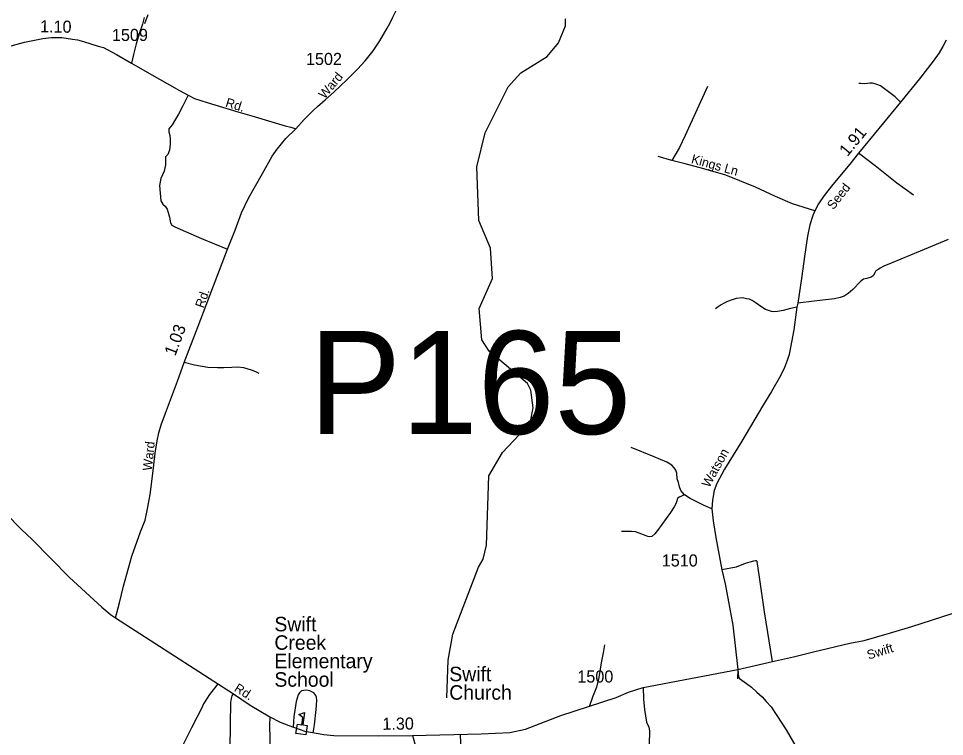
# Model space of a CAD drawing. Extents: x 2220236 to 2384410, y 720751 to 894131.
# Drawn here: x 2322567 to 2332139, y 858872 to 866299 of the extents above; entities that cross this region are included whole.
import ezdxf

# ---------------------------------------------------------------- set-up
doc = ezdxf.new("R2010")
doc.units = 0
for name, color, linetype in [('Exist Cultural Church with Cemetery Label', 7, 'Continuous'), ('Exist Cultural Educational Facility Elementary CELL', 7, 'Continuous'), ('Exist Cultural Educational Facility Elementary Label', 7, 'Continuous'), ('Exist Hydrographic Misc Water Feature', 7, 'Continuous'), ('Exist Road Non-System Type 51', 7, 'Continuous'), ('Exist Road Non-System Type 51 Label', 7, 'Continuous'), ('Exist Road Secondary Mileage Hundredths English Label', 7, 'Continuous'), ('Exist Road Secondary Structure Pipe Number Label', 7, 'Continuous'), ('Exist Road Secondary Type 51 Attributed', 7, 'Continuous'), ('Exist Road Secondary Type 51 Label', 7, 'Continuous'), ('Exist Road Secondary Type 51 Number Label', 7, 'Continuous')]:
    doc.layers.add(name, color=color, linetype=linetype)

msp = doc.modelspace()

# ---------------------------------------------------------------- linework, layer by layer
at = {"layer": 'Exist Cultural Educational Facility Elementary CELL'}
msp.add_lwpolyline([(2325434.9, 858903.7), (2325449.8, 859000.5), (2325495.3, 858993.4), (2325506.8, 859067.6), (2325464, 859098.8), (2325524.4, 859119), (2325504.8, 858992), (2325550.3, 858985), (2325535.4, 858888.2)], close=True, dxfattribs=at)
at = {"layer": 'Exist Hydrographic Misc Water Feature'}
for points in [[(2326995.6, 859271.2), (2327008.5, 859662.4), (2327055.5, 859930.1), (2327322.7, 860623.8), (2327371.7, 860707.9), (2327403.7, 860850.3), (2327429.5, 861566.8), (2327568.5, 861808.9), (2327856.6, 862112.8), (2327888.6, 862271.6), (2327861.5, 862454.3), (2327827.5, 862521.9), (2327432.6, 862856.8), (2327355.5, 862975.2), (2327327.6, 863299), (2327465.6, 863609.9), (2327445.5, 863924.2), (2327325.5, 864208.1), (2327303.6, 864765.2), (2327391.5, 865116.7), (2327627.6, 865592.5), (2327759.6, 865735.6), (2328032.5, 865904.4), (2328147.6, 866047), (2328220.6, 866224), (2328222.6, 866293.5)], [(2328222.6, 866293.5), (2328223.5, 866297.3)]]:
    msp.add_lwpolyline(points, dxfattribs=at)
at = {"layer": 'Exist Road Non-System Type 51'}
for p, q in [((2329321.8, 864830.6), (2329177.4, 864873.1)), ((2330001, 859564.4), (2329999.4, 859468.1))]:
    msp.add_line(p, q, dxfattribs=at)
for points in [[(2323872.8, 866247.4), (2323908, 866341.4)], [(2323867.3, 866308), (2323847.4, 866241.6), (2323819.1, 866151.9), (2323784.3, 866037.3), (2323754.4, 865927.7), (2323736.2, 865838)], [(2329689.3, 865596.4), (2329458.8, 865089.9), (2329400.3, 864965.5), (2329321.8, 864830.6)], [(2331684, 865433.6), (2331627.6, 865489.2), (2331478.6, 865601.6), (2331438.3, 865617.1), (2331394.2, 865630.5), (2331366.2, 865630.4), (2331344.3, 865628.1), (2331308.3, 865621.6), (2331274.3, 865627.2), (2331252.3, 865625.1)], [(2324319.6, 865504.2), (2324266.4, 865394.6), (2324220, 865309.9), (2324190.1, 865258.4), (2324154.4, 865198.6), (2324121.2, 865157.1), (2324119.6, 865127.2), (2324129.5, 865087.3), (2324134.5, 865050.8), (2324134.5, 864999.3), (2324126.2, 864937.8), (2324109.6, 864893), (2324088, 864866.4), (2324088, 864831.6), (2324086.4, 864785.1), (2324071.4, 864720.3), (2324038.2, 864643.9), (2324025.8, 864570.8), (2324037.4, 864411.4), (2324059, 864379.8), (2324083.9, 864358.2), (2324102.1, 864326.7), (2324127, 864243.6), (2324137, 864185.5), (2324150.3, 864160.6), (2324181.8, 864142.3), (2324458.5, 864022.5), (2324727.8, 863912.3)], [(2331818.6, 864471.7), (2331646.7, 864596.6), (2331492.3, 864721.1), (2331422.6, 864774.3), (2331250, 864905.5)], [(2330799.4, 864310.9), (2330567, 864382.3), (2330392.7, 864458.7), (2330186.1, 864553.4), (2330021.8, 864619.8), (2329877.4, 864679.6), (2329650, 864742.7), (2329458.3, 864795.8), (2329321.8, 864830.6)], [(2332175.4, 864013.7), (2331888.7, 863892.7), (2331586.2, 863769.5), (2331512.5, 863736.7), (2331472.8, 863716.2), (2331459, 863706.1), (2331430.1, 863688.1), (2331420.1, 863666.5), (2331401.9, 863638.3), (2331381.9, 863621.7), (2331337.1, 863608.4), (2331302.3, 863601.7), (2331269.1, 863580.2), (2331191.1, 863497.1), (2331142.9, 863453.9), (2331101.4, 863427.4), (2331059.9, 863412.4), (2331001.9, 863399.1), (2330908.9, 863389.2), (2330791.9, 863375.9), (2330622.6, 863356)], [(2330613.8, 863313.5), (2330546.1, 863300.7), (2330472.3, 863280.1), (2330412.4, 863267.5), (2330372.5, 863265), (2330350.4, 863266.7), (2330288.3, 863288), (2330240, 863319.4), (2330191.5, 863355.1), (2330149.3, 863380.5), (2330123.1, 863394.3), (2330091.1, 863400), (2330051, 863409.5), (2329985.1, 863402.8), (2329945.2, 863390.4), (2329895.5, 863371.7), (2329853.8, 863351.4), (2329830.9, 863336), (2329800.1, 863316.8), (2329770.5, 863294.4)], [(2325055.3, 862625.5), (2325021.2, 862643.2), (2324977, 862662.8), (2324896.6, 862683.9), (2324830.8, 862691), (2324770.8, 862690.5), (2324688.7, 862685.6), (2324624.9, 862685), (2324524.9, 862689.9), (2324387.6, 862713.2), (2324279.7, 862739.8)], [(2329450.9, 861373.4), (2329414.3, 861417.8), (2329399.4, 861456), (2329389.4, 861499.2), (2329376.2, 861539.1), (2329370.6, 861596.4), (2329362.3, 861628.2), (2329345.9, 861652.2), (2329319.7, 861679.9), (2329269.3, 861709.3), (2329138.8, 861763.7), (2328901.5, 861862.9)], [(2329450.9, 861373.4), (2329395.3, 861348.7), (2329379.4, 861332.6), (2329373.7, 861310.6), (2329360, 861278.4), (2329344.4, 861248.4), (2329307.1, 861187.8), (2329173, 861002.4), (2329145.4, 860968.3), (2329113.7, 860941.8), (2329091.8, 860937.7), (2329073.7, 860941.4), (2329053.6, 860947.1), (2328981.4, 860976.4), (2328943.3, 860988), (2328903.3, 860991.6), (2328801.2, 860994.4)], [(2329733, 861228.5), (2329655, 861261.7), (2329606.9, 861286.6), (2329552.1, 861313.2), (2329508.9, 861334.8), (2329450.9, 861373.4)], [(2330361.2, 859647.4), (2330277.6, 860162.7), (2330227.7, 860520), (2330202, 860683.6), (2330196.1, 860687.6), (2330184, 860689.5), (2330166.1, 860687.4), (2330126.1, 860676.9), (2330078.3, 860662.4), (2329984.8, 860623.3), (2329837.6, 860595.7)], [(2328624, 859819.1), (2328610.2, 859738.8), (2328590.3, 859635.8), (2328565.4, 859481.4), (2328542.2, 859383.4), (2328501.5, 859278.7), (2328465, 859180.8)], [(2324626.6, 859418.2), (2324594.2, 859373.4), (2324541.1, 859305.3), (2324480.3, 859210.7), (2324457, 859163), (2324409.4, 859070), (2324355.2, 858961.5), (2324292.2, 858837.5), (2324237.9, 858727.9), (2324187.7, 858629.4)], [(2325614.4, 858911.7), (2325627.7, 858991.4), (2325644.3, 859150.9), (2325649.3, 859245.5), (2325645.9, 859280.4), (2325641, 859297), (2325621, 859323.6), (2325577.9, 859345.2), (2325544.7, 859351.8), (2325516.5, 859348.5), (2325491.6, 859343.5), (2325471.7, 859325.2), (2325456.7, 859302), (2325436.8, 859233.9), (2325423.5, 859145.9), (2325411.9, 859077.8), (2325404.4, 858969.8)], [(2329023.5, 859378.4), (2329026.8, 859257.2), (2329036.8, 859150.9), (2329060, 859021.3), (2329082.4, 858969.8), (2329090.7, 858930), (2329085.4, 858788.8)], [(2324750.5, 858302.2), (2324748, 858393.5), (2324748, 858559.6), (2324753, 858714.1), (2324759.7, 858923.3), (2324759.7, 858999.7), (2324762.1, 859222.3), (2324767.9, 859264.2), (2324775, 859291.8), (2324788.7, 859315.3)], [(2325166.3, 859076.1), (2325163, 858986.4), (2325167.9, 858714.1), (2325179.6, 858420.1), (2325182.9, 858290.6), (2325184.5, 858219.2), (2325179.6, 858195.9), (2325163, 858184.3), (2325124.8, 858177.6), (2325030.2, 858172.7), (2324885.8, 858167.7), (2324801.7, 858153.2), (2324780.4, 858146.1)], [(2326638.5, 858881.8), (2326707.3, 858639.3)], [(2327131.4, 858896.8), (2327139.7, 858709.1), (2327164.6, 858249.1), (2327168.7, 858139.4), (2327173.7, 858079.7), (2327185.3, 858029.8)]]:
    msp.add_lwpolyline(points, dxfattribs=at)
at = {"layer": 'Exist Road Secondary Type 51 Attributed'}
for points in [[(2325433.2, 865157.1), (2325519.5, 865252.6), (2325614.1, 865348.1), (2325657.3, 865387.9), (2325737, 865456), (2325829.1, 865539), (2325960.2, 865665.3), (2326069.7, 865774.9), (2326150.2, 865859.6), (2326231.6, 865965.9), (2326301.3, 866068.8), (2326377.6, 866198.4), (2326405.8, 866248.2), (2326434, 866306.3), (2326482.8, 866402.2), (2326522.3, 866509.4), (2326553.1, 866627.2), (2326596.1, 866860.9), (2326644.4, 867103.5), (2326709.4, 867412.8), (2326724.5, 867487.4)], [(2322451.5, 866007.4), (2322627.5, 866053.9), (2322820, 866093.7), (2322906.3, 866103.7), (2323014.7, 866102.2), (2323125.4, 866085.4), (2323175.2, 866077.1), (2323238.2, 866060.5), (2323389.3, 866014), (2323445.7, 865997.4), (2323580.1, 865926), (2323736.2, 865838), (2323922, 865730), (2324231.6, 865554), (2324319.6, 865504.2), (2324387.6, 865471), (2324515.4, 865431.1), (2324834.1, 865333.1), (2324980.1, 865293.2), (2325322, 865188.6), (2325383.4, 865173.7), (2325433.2, 865157.1)], [(2332155.4, 866076.3), (2332122.2, 866008.2), (2332084, 865945.1), (2332020.9, 865857.1), (2331879.9, 865676.1), (2331684, 865433.6), (2331459.9, 865161.2), (2331250, 864905.5), (2331162, 864790.9), (2330983.6, 864583.3), (2330894, 864468.7), (2330837.5, 864382.3), (2330799.4, 864310.9), (2330779.5, 864261.1), (2330745.4, 864163.1), (2330723.9, 864048.5), (2330692.3, 863837.6), (2330664.1, 863633.3), (2330622.6, 863356), (2330613.8, 863313.5), (2330580.3, 863078.6), (2330533.8, 862822.8), (2330513.9, 862763.1), (2330484, 862688.3), (2330442.5, 862602), (2330349.6, 862440.9), (2330258.3, 862288.1), (2330045, 861927.7), (2329865.8, 861637), (2329786.1, 861489.2), (2329759.6, 861416.2), (2329741.3, 861318.2), (2329733, 861228.5), (2329747.7, 861104.4), (2329775.9, 860930), (2329837.6, 860595.7), (2329870.8, 860451.3), (2329949.4, 860023.2), (2330001, 859564.4)], [(2323569.4, 860100.8), (2323610.8, 860255.3), (2323650.7, 860426.3), (2323738.6, 860738.6), (2323828.3, 860987.7), (2323874.7, 861110.6), (2323898, 861210.2), (2323929.5, 861376.3), (2323956.1, 861593.9), (2323981, 861803.1), (2323999.2, 861931), (2324017.5, 862014), (2324040.7, 862095.4), (2324085.5, 862215), (2324146.9, 862381.1), (2324210, 862548.8), (2324279.7, 862739.8), (2324422.5, 863115.1), (2324505.4, 863332.7), (2324581.8, 863533.7), (2324643.2, 863694.7), (2324727.8, 863912.3), (2324805.8, 864108.3), (2324872.2, 864289.3), (2324945.3, 864442.1), (2325088, 864694.5), (2325189.2, 864873.9), (2325242.4, 864947), (2325330.3, 865056.6), (2325433.2, 865157.1)], [(2321476.5, 862533), (2321502.1, 862497.8), (2321701.6, 862191.7), (2321847.6, 861983.2), (2322006.2, 861735), (2322134.1, 861544.4), (2322217.5, 861423.3), (2322280.3, 861336.1), (2322314.1, 861301.6), (2322362.2, 861248.4), (2322438, 861173.9), (2322597.7, 861011.7), (2322706.7, 860909), (2323092.5, 860516), (2323428, 860211), (2323468.4, 860175.4), (2323516.2, 860134), (2323569.4, 860100.8)], [(2330001, 859564.4), (2330361.2, 859647.4), (2330578.6, 859697.3), (2330784.4, 859747.1), (2331158.7, 859836.8), (2331309.7, 859865), (2331571.1, 859941.4), (2331801.8, 860011.1), (2332217.1, 860145.6)], [(2323569.4, 860100.8), (2324788.7, 859315.3), (2324961, 859195.7), (2325166.3, 859076.1), (2325271.7, 859021.3), (2325361.3, 858984.8), (2325468.3, 858946.6), (2325528.1, 858928.3), (2325722.3, 858891.8), (2325826.8, 858881.8), (2326293.2, 858880.2), (2326638.5, 858881.8), (2327348, 858898.4), (2327645.1, 858915), (2327806.1, 858948.2), (2328172.9, 859087.8), (2328744.6, 859275.4), (2328872.4, 859330.2), (2329023.5, 859378.4), (2330001, 859564.4)], [(2330001, 859564.4), (2330010.2, 859485.4), (2330020.2, 859470.9), (2330091.5, 859419.9), (2330144.6, 859381.7), (2330200.6, 859330.3), (2330253.2, 859282.8), (2330295.6, 859233.3), (2330348.3, 859177.8), (2330407.1, 859090.6), (2330500.7, 858941.6), (2330655.4, 858679.4)]]:
    msp.add_lwpolyline(points, dxfattribs=at)

# ---------------------------------------------------------------- texts
at = {"layer": 'Exist Cultural Church with Cemetery Label'}
for s, p in [('Swift ', (2327019.6, 859443.9)), ('Church', (2327019.6, 859252.9))]:
    msp.add_text(s, height=150, dxfattribs=at).set_placement(p)
at = {"layer": 'Exist Cultural Educational Facility Elementary Label'}
for s, p in [('Swift ', (2325212.2, 859960.1)), ('Creek', (2325212.2, 859769.1)), ('Elementary', (2325212.2, 859578.1)), ('School', (2325212.2, 859387.1))]:
    msp.add_text(s, height=150, dxfattribs=at).set_placement(p)
at = {"layer": 'Exist Road Non-System Type 51 Label'}
msp.add_text('Kings Ln', height=95, rotation=344.34934, dxfattribs=at).set_placement((2329514.2, 864804.9))
at = {"layer": 'Exist Road Secondary Mileage Hundredths English Label'}
for s, rotation, p in [('1.10', 359.18555, (2322789, 866155.8)), ('1.91', 50.61748, (2331135.3, 864864.2)), ('1.03', 69.57235, (2324187.5, 862800.7)), ('1.30', 0.61646, (2326328.7, 858940.9))]:
    msp.add_text(s, height=125, rotation=rotation, dxfattribs=at).set_placement(p)
at = {"layer": 'Exist Road Secondary Structure Pipe Number Label'}
msp.add_text('P165', height=1066.27, dxfattribs=at).set_placement((2325569.8, 862001.1))
at = {"layer": 'Exist Road Secondary Type 51 Label'}
for s, rotation, p in [('Ward', 49.86753, (2325732, 865460.2)), ('Rd.', 342.69859, (2324699.3, 865390)), ('Seed', 52.29907, (2330991.2, 864314.4)), ('Rd.', 70.7572, (2324479.5, 863297.2)), ('Ward', 83.90595, (2323944.1, 861617.1)), ('Watson', 61.12119, (2329706.3, 861439.7)), ('Swift', 17.07822, (2331354.1, 859667.2)), ('Rd.', 328.0484, (2324788.4, 859347.5))]:
    msp.add_text(s, height=95, rotation=rotation, dxfattribs=at).set_placement(p)
at = {"layer": 'Exist Road Secondary Type 51 Number Label'}
for s, p in [('1509', (2323532.7, 866066.5)), ('1502', (2325538.4, 865818)), ('1510', (2329216.1, 860630.8)), ('1500', (2328343.4, 859430.1))]:
    msp.add_text(s, height=125, dxfattribs=at).set_placement(p)

doc.saveas('drawing.dxf')
